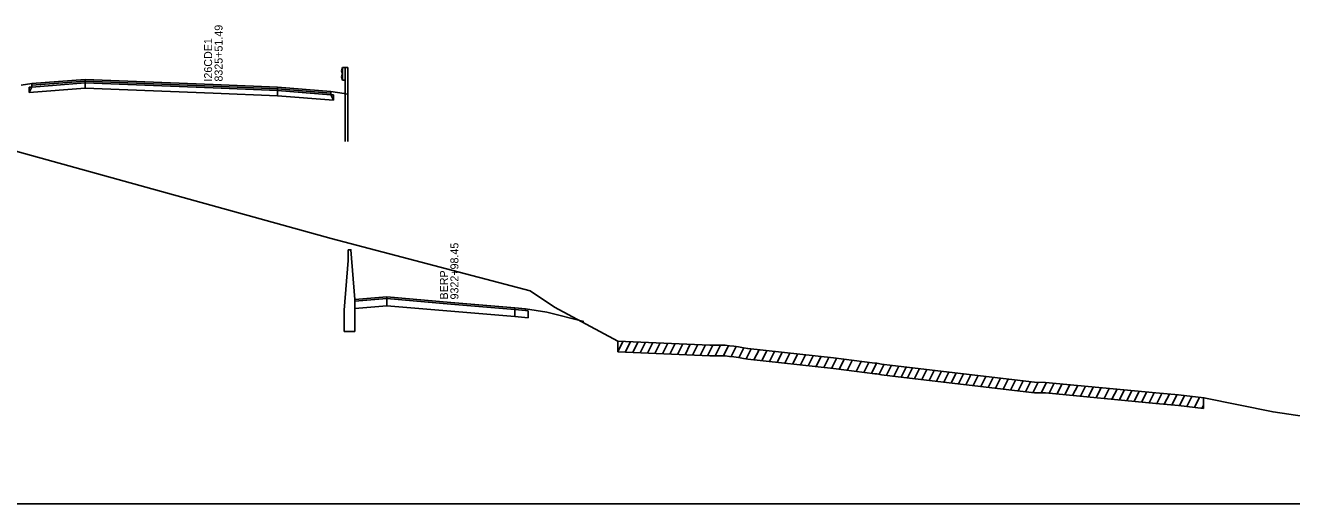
# Model space of a CAD drawing. Extents: x 1017 to 19997, y -1947 to 50737.
# Drawn here: x 12697.8 to 12935.2, y 25500 to 25589.8 of the extents above; entities that cross this region are included whole.
import ezdxf

# ---------------------------------------------------------------- set-up
doc = ezdxf.new("R2010")
doc.units = 0
for name, color, linetype in [('RD_GPK_XS_Cell', 7, 'Continuous'), ('RD_XS_Base', 7, 'Continuous'), ('RD_XS_ExGround', 7, 'Continuous'), ('RD_XS_ExPaveRet', 7, 'Continuous'), ('RD_XS_GR', 7, 'Continuous'), ('RD_XS_Greenside', 7, 'Continuous'), ('RD_XS_MedBWall', 7, 'Continuous'), ('RD_XS_Pave', 7, 'Continuous'), ('RD_XS_PaveOvlay', 7, 'Continuous'), ('RD_XS_TX_Notes', 7, 'Continuous')]:
    doc.layers.add(name, color=color, linetype=linetype)

msp = doc.modelspace()

# ---------------------------------------------------------------- linework, layer by layer
at = {"layer": 'RD_GPK_XS_Cell'}
msp.add_line((12600, 25500), (13200, 25500), dxfattribs=at)
at = {"layer": 'RD_XS_Base'}
for points in [[(12698.5, 25577.17), (12699, 25578.21), (12709, 25579.01)], [(12698.5, 25578.17), (12699, 25578.21), (12709, 25579.01)], [(12709, 25579.01), (12709, 25578.01)], [(12709, 25579.01), (12733, 25578.05), (12745, 25577.56)], [(12698.5, 25577.17), (12698.5, 25578.17)], [(12709, 25578.01), (12698.5, 25577.17)], [(12745, 25576.56), (12733, 25577.05), (12709, 25578.01)], [(12745, 25577.56), (12745, 25576.56)], [(12755.5, 25575.72), (12755, 25576.76), (12745, 25577.56)], [(12745, 25577.56), (12755, 25576.76), (12755.5, 25576.72)], [(12745, 25576.56), (12755.5, 25575.72)], [(12755.5, 25576.72), (12755.5, 25575.72)], [(12765.56, 25538.49), (12759.56, 25538)], [(12765.56, 25538.49), (12777.56, 25537.46), (12789.56, 25536.43)], [(12765.56, 25537.15), (12765.56, 25538.49)], [(12759.56, 25538), (12759.56, 25536.67)], [(12759.56, 25536.67), (12765.56, 25537.15)], [(12789.56, 25535.11), (12777.56, 25536.13), (12765.56, 25537.15)], [(12789.56, 25536.43), (12789.56, 25535.11)], [(12789.56, 25536.43), (12791.56, 25536.25), (12792.06, 25536.21)], [(12792.06, 25536.21), (12792.06, 25534.88)], [(12792.06, 25534.88), (12789.56, 25535.11)]]:
    msp.add_lwpolyline(points, dxfattribs=at)
at = {"layer": 'RD_XS_ExGround'}
msp.add_lwpolyline([(12684.39, 25569.37), (12755.12, 25549.81), (12792.42, 25539.93), (12796.95, 25536.91), (12808.83, 25530.51), (12826.08, 25529.77), (12828.97, 25529.77), (12829.8, 25529.66), (12830.58, 25529.55), (12831.46, 25529.42), (12832.38, 25529.27), (12833.19, 25529.13), (12849.27, 25527.36), (12857.01, 25526.37), (12857.38, 25526.35), (12858.3, 25526.22), (12860.32, 25525.96), (12886.94, 25522.8), (12889.05, 25522.78), (12909.72, 25520.81), (12913.94, 25520.41), (12918.74, 25519.88), (12931.71, 25517.24), (12947.68, 25514.85)], dxfattribs=at)
at = {"layer": 'RD_XS_ExPaveRet'}
for p, q in [((12808.83, 25528.51), (12808.83, 25530.51)), ((12808.83, 25528.51), (12809.81, 25530.47)), ((12810.23, 25528.45), (12811.21, 25530.41)), ((12811.63, 25528.39), (12812.6, 25530.35)), ((12813.02, 25528.33), (12814, 25530.29)), ((12814.42, 25528.27), (12815.4, 25530.23)), ((12815.81, 25528.21), (12816.79, 25530.17)), ((12817.21, 25528.15), (12818.19, 25530.11)), ((12818.62, 25528.09), (12819.6, 25530.04)), ((12820.03, 25528.03), (12821.01, 25529.98)), ((12821.45, 25527.97), (12822.42, 25529.92)), ((12822.86, 25527.9), (12823.84, 25529.86)), ((12824.27, 25527.84), (12825.25, 25529.8)), ((12825.68, 25527.78), (12826.67, 25529.77)), ((12827.12, 25527.77), (12828.12, 25529.77)), ((12828.64, 25527.77), (12829.6, 25529.69)), ((12830.09, 25527.62), (12831.02, 25529.49)), ((12831.52, 25527.41), (12832.44, 25529.26)), ((12832.92, 25527.18), (12833.86, 25529.05)), ((12834.37, 25527), (12835.31, 25528.9)), ((12835.81, 25526.84), (12836.76, 25528.74)), ((12837.26, 25526.68), (12838.21, 25528.58)), ((12838.71, 25526.52), (12839.66, 25528.42)), ((12840.17, 25526.36), (12841.11, 25528.26)), ((12841.62, 25526.2), (12842.57, 25528.1)), ((12843.08, 25526.04), (12844.02, 25527.94)), ((12844.53, 25525.88), (12845.48, 25527.77)), ((12845.99, 25525.72), (12846.94, 25527.61)), ((12847.44, 25525.56), (12848.39, 25527.45)), ((12848.9, 25525.4), (12849.84, 25527.28)), ((12850.34, 25525.22), (12851.28, 25527.1)), ((12851.84, 25525.03), (12852.78, 25526.91)), ((12853.51, 25524.82), (12854.45, 25526.7)), ((12854.96, 25524.63), (12855.9, 25526.51)), ((12856.4, 25524.45), (12857.36, 25526.35)), ((12857.82, 25524.29), (12858.75, 25526.16)), ((12859.21, 25524.1), (12860.15, 25525.98)), ((12860.58, 25523.93), (12861.52, 25525.82)), ((12861.94, 25523.77), (12862.88, 25525.65)), ((12863.13, 25523.62), (12864.07, 25525.51)), ((12864.46, 25523.47), (12865.4, 25525.35)), ((12865.84, 25523.3), (12866.78, 25525.19)), ((12867.22, 25523.14), (12868.16, 25525.03)), ((12868.59, 25522.98), (12869.54, 25524.86)), ((12869.97, 25522.81), (12870.92, 25524.7)), ((12871.35, 25522.65), (12872.29, 25524.54)), ((12872.73, 25522.48), (12873.67, 25524.37)), ((12874.1, 25522.32), (12875.05, 25524.21)), ((12875.48, 25522.16), (12876.42, 25524.05)), ((12876.88, 25521.99), (12877.82, 25523.88)), ((12878.28, 25521.83), (12879.22, 25523.71)), ((12879.68, 25521.66), (12880.62, 25523.55)), ((12881.08, 25521.49), (12882.03, 25523.38)), ((12882.48, 25521.33), (12883.43, 25523.21)), ((12883.88, 25521.16), (12884.83, 25523.05)), ((12885.28, 25520.99), (12886.23, 25522.88)), ((12886.68, 25520.83), (12887.67, 25522.79)), ((12888.2, 25520.79), (12889.19, 25522.77)), ((12889.71, 25520.72), (12890.66, 25522.63)), ((12891.18, 25520.58), (12892.13, 25522.49)), ((12892.65, 25520.44), (12893.6, 25522.35)), ((12894.11, 25520.3), (12895.07, 25522.21)), ((12895.58, 25520.16), (12896.54, 25522.07)), ((12897.05, 25520.02), (12898, 25521.93)), ((12898.52, 25519.88), (12899.47, 25521.79)), ((12900, 25519.74), (12900.95, 25521.65)), ((12901.48, 25519.6), (12902.44, 25521.51)), ((12902.87, 25519.46), (12903.83, 25521.37)), ((12904.27, 25519.33), (12905.22, 25521.24)), ((12905.66, 25519.2), (12906.61, 25521.11)), ((12907.05, 25519.06), (12908, 25520.97)), ((12908.46, 25518.93), (12909.42, 25520.84)), ((12909.88, 25518.79), (12910.84, 25520.7)), ((12911.3, 25518.66), (12912.25, 25520.57)), ((12912.71, 25518.52), (12913.67, 25520.43)), ((12914.13, 25518.39), (12915.08, 25520.28)), ((12915.54, 25518.23), (12916.48, 25520.13)), ((12916.94, 25518.08), (12917.89, 25519.97)), ((12918.62, 25517.89), (12918.62, 25519.89)), ((12918.35, 25517.92), (12918.62, 25518.45))]:
    msp.add_line(p, q, dxfattribs=at)
msp.add_lwpolyline([(12808.83, 25528.51), (12808.83, 25528.51), (12826.08, 25527.77), (12828.97, 25527.77), (12829.8, 25527.66), (12830.58, 25527.55), (12831.46, 25527.42), (12832.38, 25527.27), (12833.19, 25527.13), (12849.27, 25525.36), (12857.01, 25524.37), (12857.38, 25524.35), (12858.3, 25524.22), (12860.32, 25523.96), (12886.94, 25520.8), (12889.05, 25520.78), (12909.72, 25518.81), (12913.94, 25518.41), (12918.62, 25517.89)], dxfattribs=at)
at = {"layer": 'RD_XS_GR'}
for points in [[(12757.24, 25581.88), (12757, 25581.28)], [(12757, 25581.28), (12757.23, 25580.68)], [(12757.24, 25581.88), (12757.73, 25581.88)], [(12757.24, 25579.52), (12757.24, 25581.88)], [(12757.73, 25581.88), (12758.23, 25581.88)], [(12757.73, 25576.96), (12757.73, 25581.88)], [(12757.73, 25581.88), (12757.73, 25579.52)], [(12758.23, 25581.88), (12758.23, 25576.88)], [(12757.23, 25580.68), (12757, 25580.12)], [(12757, 25580.12), (12757.24, 25579.52)], [(12757.73, 25579.52), (12757.24, 25579.52)], [(12758.23, 25576.88), (12757.73, 25576.96)], [(12757.73, 25567.96), (12757.73, 25576.96)], [(12758.23, 25576.88), (12758.23, 25567.96)]]:
    msp.add_lwpolyline(points, dxfattribs=at)
at = {"layer": 'RD_XS_Greenside'}
for points in [[(12699, 25578.85), (12697, 25578.53)], [(12755, 25577.4), (12757.56, 25576.99)], [(12791.56, 25536.57), (12795.56, 25535.93)], [(12795.56, 25535.93), (12802.48, 25534.17)]]:
    msp.add_lwpolyline(points, dxfattribs=at)
at = {"layer": 'RD_XS_MedBWall'}
for points in [[(12758.31, 25545.66), (12757.56, 25536.32)], [(12759.56, 25538.32), (12758.81, 25547.66), (12758.31, 25547.66)], [(12758.31, 25547.66), (12758.31, 25545.66)], [(12759.56, 25532.32), (12759.56, 25538.32)], [(12757.56, 25536.32), (12757.56, 25532.32)], [(12757.56, 25532.32), (12759.56, 25532.32)]]:
    msp.add_lwpolyline(points, dxfattribs=at)
at = {"layer": 'RD_XS_Pave'}
for points in [[(12709, 25579.33), (12699, 25578.53)], [(12699, 25578.21), (12709, 25579.01)], [(12745, 25577.88), (12733, 25578.37), (12709, 25579.33)], [(12709, 25579.33), (12709, 25579.01)], [(12709, 25579.01), (12733, 25578.05), (12745, 25577.56)], [(12699, 25578.53), (12699, 25578.21)], [(12745, 25577.56), (12745, 25577.88)], [(12745, 25577.88), (12755, 25577.08)], [(12755, 25576.76), (12745, 25577.56)], [(12755, 25577.08), (12755, 25576.76)]]:
    msp.add_lwpolyline(points, dxfattribs=at)
at = {"layer": 'RD_XS_PaveOvlay'}
for points in [[(12709, 25579.65), (12699, 25578.85)], [(12699, 25578.53), (12709, 25579.33)], [(12699, 25578.85), (12699, 25578.53)], [(12709, 25579.65), (12733, 25578.69), (12745, 25578.2)], [(12709, 25579.33), (12709, 25579.65)], [(12745, 25577.88), (12733, 25578.37), (12709, 25579.33)], [(12745, 25578.2), (12745, 25577.88)], [(12745, 25578.2), (12755, 25577.4)], [(12755, 25577.08), (12745, 25577.88)], [(12755, 25577.4), (12755, 25577.08)], [(12765.56, 25538.81), (12759.56, 25538.32)], [(12759.56, 25538.32), (12759.56, 25538)], [(12765.56, 25538.81), (12777.56, 25537.78), (12789.56, 25536.74)], [(12765.56, 25538.49), (12765.56, 25538.81)], [(12789.56, 25536.74), (12789.56, 25536.43)], [(12789.56, 25536.74), (12791.56, 25536.57)], [(12791.56, 25536.25), (12789.56, 25536.43)], [(12791.56, 25536.57), (12791.56, 25536.25)]]:
    msp.add_lwpolyline(points, dxfattribs=at)

# ---------------------------------------------------------------- texts
at = {"layer": 'RD_XS_TX_Notes'}
for s, p in [(' 8325+51.49', (12734.73, 25578.68)), (' I26CDE1', (12732.77, 25578.68)), (' 9322+98.45', (12778.95, 25537.78)), (' BERP', (12776.99, 25537.78))]:
    msp.add_text(s, height=1.5, rotation=90, dxfattribs=at).set_placement(p)

doc.saveas('drawing.dxf')
